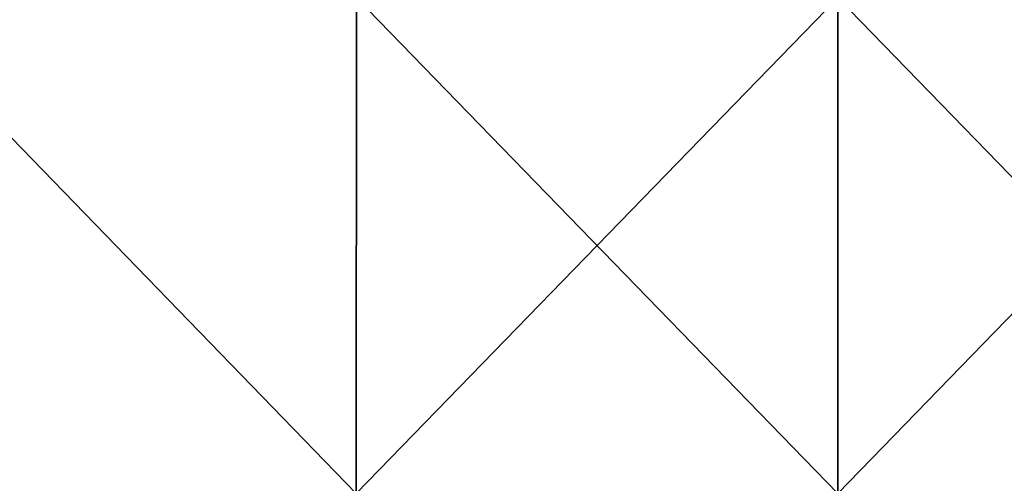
# Model space of a CAD drawing. Header units: millimetres. Extents: x -168 to 168, y -6 to 84.
# Tile 313 of 656: x -24 to 5, y 11 to 24. Entities that reach past the tile are written whole.
import ezdxf

# ---------------------------------------------------------------- set-up
doc = ezdxf.new("R2010")
doc.units = ezdxf.units.MM
doc.header["$LTSCALE"] = 65.185185
doc.layers.add('260', color=7, linetype='CONTINUOUS')
doc.layers.add('263', color=7, linetype='CONTINUOUS')

msp = doc.modelspace()

# ---------------------------------------------------------------- linework, layer by layer
at = {"layer": '260', "linetype": 'CONTINUOUS'}
for points in [[(-27.757, 10.544, -124.908), (-27.73, 24.837, -124.783), (-13.879, 10.544, -124.908), (-27.757, 10.544, -124.908)], [(-27.73, 24.837, -124.783), (-13.865, 24.837, -124.783), (-13.879, 10.544, -124.908), (-27.73, 24.837, -124.783)], [(-13.879, 10.544, -124.908), (0, 24.837, -124.783), (0, 10.544, -124.908), (-13.879, 10.544, -124.908)], [(-13.865, 24.837, -124.783), (0, 24.837, -124.783), (-13.879, 10.544, -124.908), (-13.865, 24.837, -124.783)], [(0, 10.544, -124.908), (13.865, 24.837, -124.783), (13.879, 10.544, -124.908), (0, 10.544, -124.908)], [(0, 24.837, -124.783), (13.865, 24.837, -124.783), (0, 10.544, -124.908), (0, 24.837, -124.783)]]:
    msp.add_3dface(points, dxfattribs=at)
at = {"layer": '263', "linetype": 'CONTINUOUS'}
for points in [[(-13.879, 10.544, 124.908), (-27.73, 24.837, 124.783), (-27.757, 10.544, 124.908), (-13.879, 10.544, 124.908)], [(-13.865, 24.837, 124.783), (-27.73, 24.837, 124.783), (-13.879, 10.544, 124.908), (-13.865, 24.837, 124.783)], [(0, 10.544, 124.908), (-13.865, 24.837, 124.783), (-13.879, 10.544, 124.908), (0, 10.544, 124.908)], [(0, 24.837, 124.783), (-13.865, 24.837, 124.783), (0, 10.544, 124.908), (0, 24.837, 124.783)], [(13.879, 10.544, 124.908), (0, 24.837, 124.783), (0, 10.544, 124.908), (13.879, 10.544, 124.908)], [(13.865, 24.837, 124.783), (0, 24.837, 124.783), (13.879, 10.544, 124.908), (13.865, 24.837, 124.783)]]:
    msp.add_3dface(points, dxfattribs=at)

doc.saveas('drawing.dxf')
